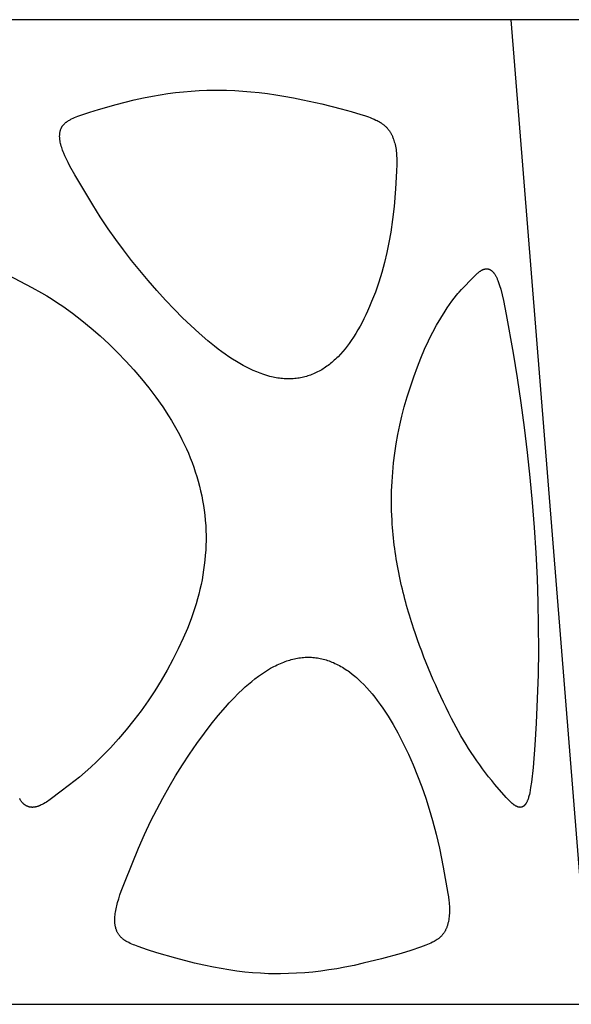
# Model space of a CAD drawing. Header units: millimetres. Extents: x 1250 to 1725, y 0 to 1655.
# Tile 265 of 270: x 1568 to 1592, y 1612 to 1655. Entities that reach past the tile are written whole.
import ezdxf

# ---------------------------------------------------------------- set-up
doc = ezdxf.new("R2010")
doc.units = ezdxf.units.MM
doc.header["$MEASUREMENT"] = 0
doc.layers.add('Crea2D$visibili$tangenti', color=7, linetype='Continuous', true_color=0x000000)

msp = doc.modelspace()

# ---------------------------------------------------------------- linework, layer by layer
at = {"layer": 'Crea2D$visibili$tangenti'}
for p, q in [((1588.904, 1654.609), (1562.242, 1654.609)), ((1599.207, 1654.609), (1588.904, 1654.609)), ((1592.338, 1611.82), (1588.904, 1654.609)), ((1564.772, 1611.82), (1592.338, 1611.82))]:
    msp.add_line(p, q, dxfattribs=at)
for points in [[(1579.252, 1638.995), (1579.182, 1638.996), (1579.113, 1638.999), (1579.044, 1639.004), (1578.974, 1639.01), (1578.905, 1639.018), (1578.837, 1639.027), (1578.768, 1639.037), (1578.699, 1639.049), (1578.631, 1639.062), (1578.563, 1639.076), (1578.495, 1639.092), (1578.428, 1639.109), (1578.294, 1639.146), (1578.161, 1639.187), (1578.006, 1639.242), (1577.852, 1639.301), (1577.7, 1639.365), (1577.551, 1639.434), (1577.403, 1639.507), (1577.257, 1639.584), (1577.113, 1639.665), (1576.971, 1639.749), (1576.807, 1639.851), (1576.646, 1639.957), (1576.487, 1640.067), (1576.33, 1640.179), (1576.175, 1640.295), (1576.023, 1640.414), (1575.723, 1640.658), (1575.349, 1640.981), (1574.986, 1641.315), (1574.631, 1641.658), (1574.283, 1642.009), (1573.891, 1642.421), (1573.507, 1642.842), (1573.133, 1643.27), (1572.767, 1643.706), (1572.411, 1644.15), (1572.065, 1644.601), (1571.728, 1645.06), (1571.401, 1645.525), (1571.056, 1646.041), (1570.725, 1646.565), (1569.954, 1647.868), (1569.737, 1648.25), (1569.66, 1648.396), (1569.587, 1648.543), (1569.518, 1648.693), (1569.467, 1648.811), (1569.443, 1648.871), (1569.42, 1648.932), (1569.399, 1648.992), (1569.379, 1649.054), (1569.36, 1649.115), (1569.343, 1649.178), (1569.33, 1649.235), (1569.318, 1649.293), (1569.307, 1649.351), (1569.303, 1649.38), (1569.299, 1649.409), (1569.296, 1649.438), (1569.293, 1649.467), (1569.291, 1649.496), (1569.29, 1649.525), (1569.29, 1649.555), (1569.291, 1649.584), (1569.292, 1649.613), (1569.294, 1649.643), (1569.297, 1649.665), (1569.3, 1649.688), (1569.304, 1649.711), (1569.308, 1649.733), (1569.313, 1649.756), (1569.318, 1649.778), (1569.325, 1649.8), (1569.331, 1649.822), (1569.339, 1649.844), (1569.347, 1649.865), (1569.356, 1649.886), (1569.366, 1649.907), (1569.371, 1649.917), (1569.376, 1649.927), (1569.381, 1649.937), (1569.387, 1649.947), (1569.392, 1649.957), (1569.398, 1649.967), (1569.404, 1649.976), (1569.411, 1649.986), (1569.417, 1649.995), (1569.424, 1650.004), (1569.431, 1650.013), (1569.437, 1650.022), (1569.445, 1650.031), (1569.452, 1650.039), (1569.467, 1650.056), (1569.482, 1650.073), (1569.499, 1650.089), (1569.515, 1650.104), (1569.532, 1650.12), (1569.55, 1650.134), (1569.568, 1650.149), (1569.586, 1650.162), (1569.605, 1650.176), (1569.623, 1650.189), (1569.643, 1650.202), (1569.681, 1650.227), (1569.713, 1650.245), (1569.745, 1650.263), (1569.777, 1650.281), (1569.81, 1650.297), (1569.876, 1650.329), (1569.942, 1650.358), (1570.01, 1650.386), (1570.078, 1650.412), (1570.216, 1650.462), (1570.596, 1650.59), (1570.978, 1650.709), (1571.75, 1650.927), (1572.534, 1651.122), (1572.928, 1651.209), (1573.324, 1651.287), (1573.658, 1651.345), (1573.994, 1651.397), (1574.331, 1651.44), (1574.668, 1651.477), (1575.006, 1651.505), (1575.345, 1651.526), (1575.684, 1651.539), (1576.024, 1651.544), (1576.108, 1651.544), (1576.191, 1651.544), (1576.545, 1651.539), (1576.898, 1651.525), (1577.251, 1651.504), (1577.603, 1651.475), (1577.963, 1651.438), (1578.322, 1651.394), (1578.68, 1651.344), (1579.037, 1651.287), (1579.449, 1651.213), (1579.86, 1651.131), (1580.677, 1650.95), (1581.529, 1650.735), (1581.952, 1650.618), (1582.373, 1650.492), (1582.541, 1650.439), (1582.707, 1650.382), (1582.79, 1650.351), (1582.871, 1650.319), (1582.952, 1650.285), (1583.032, 1650.248), (1583.083, 1650.222), (1583.134, 1650.195), (1583.184, 1650.167), (1583.233, 1650.138), (1583.257, 1650.122), (1583.281, 1650.106), (1583.305, 1650.09), (1583.328, 1650.073), (1583.35, 1650.056), (1583.373, 1650.039), (1583.395, 1650.02), (1583.416, 1650.002), (1583.437, 1649.983), (1583.457, 1649.964), (1583.477, 1649.944), (1583.496, 1649.924), (1583.515, 1649.904), (1583.533, 1649.883), (1583.551, 1649.861), (1583.568, 1649.84), (1583.585, 1649.817), (1583.602, 1649.795), (1583.618, 1649.772), (1583.633, 1649.749), (1583.648, 1649.726), (1583.663, 1649.702), (1583.677, 1649.678), (1583.691, 1649.654), (1583.706, 1649.626), (1583.72, 1649.598), (1583.734, 1649.569), (1583.747, 1649.54), (1583.76, 1649.511), (1583.772, 1649.482), (1583.784, 1649.452), (1583.795, 1649.422), (1583.815, 1649.362), (1583.833, 1649.301), (1583.85, 1649.24), (1583.865, 1649.178), (1583.881, 1649.107), (1583.894, 1649.036), (1583.906, 1648.965), (1583.915, 1648.893), (1583.923, 1648.822), (1583.929, 1648.75), (1583.933, 1648.679), (1583.936, 1648.607), (1583.937, 1648.463), (1583.935, 1648.32), (1583.925, 1648.032), (1583.883, 1647.26), (1583.821, 1646.491), (1583.758, 1645.931), (1583.677, 1645.372), (1583.599, 1644.931), (1583.508, 1644.493), (1583.404, 1644.057), (1583.287, 1643.625), (1583.155, 1643.197), (1583.084, 1642.985), (1583.009, 1642.774), (1582.93, 1642.565), (1582.848, 1642.357), (1582.761, 1642.15), (1582.671, 1641.946), (1582.594, 1641.779), (1582.514, 1641.614), (1582.431, 1641.451), (1582.344, 1641.289), (1582.254, 1641.13), (1582.161, 1640.972), (1582.063, 1640.817), (1581.961, 1640.665), (1581.874, 1640.541), (1581.783, 1640.42), (1581.69, 1640.301), (1581.592, 1640.185), (1581.492, 1640.072), (1581.387, 1639.963), (1581.334, 1639.909), (1581.279, 1639.857), (1581.223, 1639.806), (1581.167, 1639.756), (1581.115, 1639.712), (1581.063, 1639.669), (1581.01, 1639.627), (1580.957, 1639.587), (1580.902, 1639.547), (1580.847, 1639.508), (1580.791, 1639.471), (1580.734, 1639.434), (1580.677, 1639.399), (1580.619, 1639.365), (1580.56, 1639.332), (1580.5, 1639.301), (1580.44, 1639.271), (1580.379, 1639.243), (1580.317, 1639.216), (1580.255, 1639.19), (1580.195, 1639.167), (1580.134, 1639.146), (1580.073, 1639.126), (1580.012, 1639.107), (1579.95, 1639.09), (1579.888, 1639.074), (1579.825, 1639.059), (1579.762, 1639.046), (1579.699, 1639.035), (1579.636, 1639.025), (1579.572, 1639.016), (1579.508, 1639.009), (1579.444, 1639.003), (1579.38, 1638.999), (1579.316, 1638.996)], [(1580.096, 1626.905), (1580.162, 1626.904), (1580.227, 1626.901), (1580.293, 1626.896), (1580.358, 1626.89), (1580.423, 1626.882), (1580.488, 1626.872), (1580.552, 1626.861), (1580.617, 1626.848), (1580.681, 1626.834), (1580.745, 1626.819), (1580.808, 1626.802), (1580.871, 1626.783), (1580.934, 1626.763), (1580.996, 1626.742), (1581.057, 1626.719), (1581.118, 1626.695), (1581.186, 1626.667), (1581.253, 1626.637), (1581.319, 1626.606), (1581.385, 1626.573), (1581.45, 1626.538), (1581.514, 1626.502), (1581.577, 1626.465), (1581.64, 1626.427), (1581.702, 1626.387), (1581.763, 1626.346), (1581.823, 1626.305), (1581.883, 1626.262), (1582, 1626.173), (1582.114, 1626.08), (1582.183, 1626.021), (1582.25, 1625.961), (1582.382, 1625.838), (1582.51, 1625.711), (1582.634, 1625.58), (1582.754, 1625.445), (1582.871, 1625.307), (1582.984, 1625.166), (1583.094, 1625.022), (1583.217, 1624.854), (1583.336, 1624.684), (1583.452, 1624.51), (1583.564, 1624.335), (1583.779, 1623.978), (1583.983, 1623.615), (1584.22, 1623.159), (1584.443, 1622.696), (1584.651, 1622.227), (1584.846, 1621.751), (1585.027, 1621.271), (1585.195, 1620.785), (1585.351, 1620.295), (1585.494, 1619.802), (1585.65, 1619.209), (1585.79, 1618.612), (1585.96, 1617.786), (1586.165, 1616.642), (1586.188, 1616.485), (1586.207, 1616.327), (1586.214, 1616.248), (1586.221, 1616.169), (1586.225, 1616.09), (1586.228, 1616.011), (1586.229, 1615.931), (1586.228, 1615.852), (1586.225, 1615.772), (1586.219, 1615.692), (1586.214, 1615.627), (1586.206, 1615.562), (1586.197, 1615.498), (1586.186, 1615.434), (1586.18, 1615.402), (1586.173, 1615.371), (1586.165, 1615.339), (1586.157, 1615.308), (1586.148, 1615.277), (1586.139, 1615.246), (1586.128, 1615.215), (1586.117, 1615.184), (1586.108, 1615.158), (1586.097, 1615.133), (1586.086, 1615.107), (1586.075, 1615.082), (1586.063, 1615.057), (1586.05, 1615.032), (1586.037, 1615.008), (1586.023, 1614.983), (1586.009, 1614.96), (1585.994, 1614.936), (1585.979, 1614.913), (1585.963, 1614.891), (1585.947, 1614.869), (1585.93, 1614.847), (1585.912, 1614.826), (1585.894, 1614.805), (1585.876, 1614.786), (1585.858, 1614.768), (1585.839, 1614.75), (1585.82, 1614.732), (1585.801, 1614.715), (1585.781, 1614.698), (1585.761, 1614.682), (1585.74, 1614.666), (1585.719, 1614.651), (1585.698, 1614.636), (1585.655, 1614.607), (1585.61, 1614.579), (1585.565, 1614.553), (1585.53, 1614.534), (1585.495, 1614.515), (1585.423, 1614.48), (1585.351, 1614.447), (1585.277, 1614.416), (1585.203, 1614.386), (1584.977, 1614.305), (1584.555, 1614.165), (1584.13, 1614.035), (1583.273, 1613.797), (1582.481, 1613.601), (1582.083, 1613.512), (1581.683, 1613.431), (1581.336, 1613.368), (1580.987, 1613.313), (1580.638, 1613.265), (1580.288, 1613.224), (1579.937, 1613.192), (1579.585, 1613.168), (1579.233, 1613.152), (1578.88, 1613.146), (1578.796, 1613.146), (1578.712, 1613.146), (1578.366, 1613.151), (1578.02, 1613.167), (1577.674, 1613.191), (1577.33, 1613.224), (1576.988, 1613.265), (1576.648, 1613.313), (1576.308, 1613.369), (1575.97, 1613.432), (1575.561, 1613.519), (1575.153, 1613.614), (1574.343, 1613.825), (1573.516, 1614.064), (1573.105, 1614.194), (1572.697, 1614.334), (1572.56, 1614.384), (1572.493, 1614.41), (1572.426, 1614.438), (1572.359, 1614.467), (1572.294, 1614.499), (1572.262, 1614.515), (1572.23, 1614.533), (1572.198, 1614.551), (1572.167, 1614.57), (1572.125, 1614.596), (1572.104, 1614.611), (1572.084, 1614.625), (1572.063, 1614.64), (1572.044, 1614.655), (1572.024, 1614.671), (1572.005, 1614.687), (1571.986, 1614.703), (1571.968, 1614.72), (1571.95, 1614.738), (1571.933, 1614.755), (1571.916, 1614.774), (1571.9, 1614.792), (1571.884, 1614.812), (1571.869, 1614.831), (1571.855, 1614.852), (1571.841, 1614.873), (1571.828, 1614.894), (1571.815, 1614.916), (1571.803, 1614.938), (1571.792, 1614.961), (1571.781, 1614.984), (1571.771, 1615.007), (1571.762, 1615.031), (1571.753, 1615.055), (1571.745, 1615.079), (1571.737, 1615.103), (1571.73, 1615.127), (1571.724, 1615.152), (1571.718, 1615.177), (1571.712, 1615.202), (1571.707, 1615.232), (1571.702, 1615.262), (1571.697, 1615.293), (1571.694, 1615.323), (1571.691, 1615.354), (1571.689, 1615.384), (1571.688, 1615.415), (1571.687, 1615.446), (1571.686, 1615.476), (1571.687, 1615.507), (1571.689, 1615.569), (1571.692, 1615.63), (1571.698, 1615.692), (1571.706, 1615.761), (1571.716, 1615.831), (1571.728, 1615.9), (1571.741, 1615.968), (1571.756, 1616.037), (1571.772, 1616.105), (1571.807, 1616.24), (1571.856, 1616.408), (1571.91, 1616.575), (1571.968, 1616.74), (1572.132, 1617.166), (1572.711, 1618.599), (1572.974, 1619.197), (1573.255, 1619.787), (1573.507, 1620.287), (1573.77, 1620.781), (1574.044, 1621.268), (1574.329, 1621.75), (1574.625, 1622.224), (1574.932, 1622.692), (1575.251, 1623.152), (1575.58, 1623.604), (1575.874, 1623.99), (1576.179, 1624.368), (1576.494, 1624.737), (1576.657, 1624.917), (1576.823, 1625.094), (1577.083, 1625.357), (1577.217, 1625.486), (1577.353, 1625.611), (1577.492, 1625.734), (1577.634, 1625.853), (1577.778, 1625.968), (1577.927, 1626.079), (1578.056, 1626.171), (1578.188, 1626.259), (1578.322, 1626.344), (1578.459, 1626.424), (1578.598, 1626.499), (1578.669, 1626.535), (1578.74, 1626.57), (1578.812, 1626.603), (1578.884, 1626.635), (1578.958, 1626.665), (1579.031, 1626.694), (1579.095, 1626.717), (1579.16, 1626.74), (1579.225, 1626.761), (1579.29, 1626.781), (1579.356, 1626.799), (1579.422, 1626.816), (1579.488, 1626.832), (1579.555, 1626.846), (1579.622, 1626.859), (1579.689, 1626.871), (1579.756, 1626.881), (1579.824, 1626.889), (1579.892, 1626.895), (1579.96, 1626.9), (1580.028, 1626.904)]]:
    msp.add_lwpolyline(points, close=True, dxfattribs=at)
for points in [[(1567.043, 1643.521), (1568.08, 1642.974), (1568.499, 1642.743), (1568.735, 1642.604), (1568.967, 1642.459), (1569.197, 1642.31), (1569.424, 1642.157), (1569.847, 1641.854), (1570.26, 1641.538), (1570.663, 1641.209), (1571.055, 1640.868), (1571.436, 1640.515), (1571.807, 1640.15), (1572.167, 1639.775), (1572.516, 1639.389), (1572.847, 1639.002), (1573.167, 1638.606), (1573.474, 1638.199), (1573.767, 1637.783), (1574.025, 1637.39), (1574.149, 1637.19), (1574.269, 1636.988), (1574.385, 1636.784), (1574.497, 1636.577), (1574.604, 1636.368), (1574.707, 1636.157), (1574.797, 1635.962), (1574.883, 1635.765), (1574.965, 1635.566), (1575.043, 1635.366), (1575.116, 1635.164), (1575.185, 1634.96), (1575.25, 1634.755), (1575.31, 1634.549), (1575.365, 1634.341), (1575.416, 1634.132), (1575.462, 1633.923), (1575.503, 1633.712), (1575.539, 1633.5), (1575.57, 1633.287), (1575.597, 1633.074), (1575.617, 1632.86)], [(1575.617, 1632.86), (1575.619, 1632.839), (1575.635, 1632.625), (1575.646, 1632.41), (1575.651, 1632.195), (1575.651, 1631.98), (1575.645, 1631.765), (1575.635, 1631.551), (1575.62, 1631.336), (1575.6, 1631.122), (1575.576, 1630.909), (1575.547, 1630.696), (1575.514, 1630.484), (1575.476, 1630.273), (1575.433, 1630.062), (1575.387, 1629.853), (1575.336, 1629.644), (1575.28, 1629.437), (1575.217, 1629.22), (1575.15, 1629.004), (1575.078, 1628.789), (1575.002, 1628.576), (1574.84, 1628.154), (1574.663, 1627.738), (1574.443, 1627.264), (1574.208, 1626.798), (1573.959, 1626.339), (1573.695, 1625.888), (1573.419, 1625.444), (1573.129, 1625.008), (1572.827, 1624.58), (1572.512, 1624.162), (1572.185, 1623.754), (1571.846, 1623.356), (1571.494, 1622.969), (1571.129, 1622.593), (1570.891, 1622.36), (1570.648, 1622.132), (1570.4, 1621.909), (1570.147, 1621.693), (1569.962, 1621.541), (1569.354, 1621.076), (1568.882, 1620.72), (1568.826, 1620.68), (1568.769, 1620.642), (1568.711, 1620.605), (1568.653, 1620.569), (1568.593, 1620.535), (1568.533, 1620.503), (1568.49, 1620.482), (1568.447, 1620.462), (1568.425, 1620.453), (1568.403, 1620.444), (1568.38, 1620.435), (1568.358, 1620.427), (1568.335, 1620.42), (1568.313, 1620.413), (1568.29, 1620.406), (1568.267, 1620.401), (1568.243, 1620.395), (1568.22, 1620.391), (1568.196, 1620.387), (1568.173, 1620.384)], [(1568.173, 1620.384), (1568.162, 1620.383), (1568.151, 1620.382), (1568.139, 1620.381), (1568.128, 1620.38), (1568.117, 1620.38), (1568.106, 1620.379), (1568.095, 1620.379), (1568.083, 1620.38), (1568.072, 1620.38), (1568.061, 1620.381), (1568.05, 1620.382), (1568.039, 1620.383), (1568.027, 1620.385), (1568.016, 1620.386), (1568.005, 1620.388), (1567.994, 1620.39), (1567.983, 1620.393), (1567.972, 1620.395), (1567.961, 1620.398), (1567.95, 1620.401), (1567.939, 1620.405), (1567.928, 1620.408), (1567.917, 1620.412), (1567.907, 1620.416), (1567.896, 1620.42), (1567.886, 1620.424), (1567.876, 1620.429), (1567.865, 1620.433), (1567.855, 1620.438), (1567.845, 1620.443), (1567.835, 1620.449), (1567.826, 1620.454), (1567.815, 1620.46), (1567.805, 1620.467), (1567.795, 1620.473), (1567.786, 1620.48), (1567.776, 1620.487), (1567.767, 1620.494), (1567.757, 1620.501), (1567.748, 1620.509), (1567.739, 1620.516), (1567.73, 1620.524), (1567.721, 1620.532), (1567.713, 1620.54), (1567.696, 1620.557), (1567.68, 1620.575), (1567.664, 1620.593), (1567.649, 1620.611), (1567.634, 1620.63), (1567.619, 1620.649), (1567.606, 1620.669), (1567.592, 1620.689), (1567.579, 1620.709), (1567.567, 1620.73), (1567.551, 1620.757)]]:
    msp.add_lwpolyline(points, dxfattribs=at)
msp.add_lwpolyline([(1589.253, 1620.384), (1589.243, 1620.386), (1589.234, 1620.388), (1589.224, 1620.391), (1589.214, 1620.393), (1589.204, 1620.396), (1589.195, 1620.4), (1589.185, 1620.403), (1589.176, 1620.407), (1589.166, 1620.411), (1589.157, 1620.415), (1589.148, 1620.419), (1589.138, 1620.424), (1589.12, 1620.434), (1589.101, 1620.444), (1589.083, 1620.455), (1589.065, 1620.467), (1589.047, 1620.479), (1589.029, 1620.492), (1589.011, 1620.505), (1588.994, 1620.519), (1588.959, 1620.547), (1588.924, 1620.577), (1588.891, 1620.609), (1588.857, 1620.641), (1588.824, 1620.674), (1588.759, 1620.742), (1588.695, 1620.813), (1588.2, 1621.378, -0.056333), (1586.319, 1624.24, -0.037143), (1584.666, 1628.165, -0.028866), (1584.055, 1630.43, -0.036799), (1583.735, 1632.839), (1583.734, 1632.86), (1583.716, 1633.279), (1583.71, 1633.698), (1583.715, 1634.117), (1583.733, 1634.535), (1583.761, 1634.947), (1583.8, 1635.358), (1583.85, 1635.768), (1583.912, 1636.176), (1583.984, 1636.58), (1584.068, 1636.982), (1584.162, 1637.381), (1584.265, 1637.778), (1584.392, 1638.22), (1584.531, 1638.658), (1584.68, 1639.092), (1584.839, 1639.523), (1584.989, 1639.906), (1585.149, 1640.284), (1585.319, 1640.658), (1585.409, 1640.843), (1585.502, 1641.026), (1585.67, 1641.337), (1585.849, 1641.644), (1586.037, 1641.943), (1586.136, 1642.091), (1586.236, 1642.236), (1586.335, 1642.373), (1586.436, 1642.507), (1586.541, 1642.638), (1586.595, 1642.703), (1586.651, 1642.766), (1586.756, 1642.882), (1587.274, 1643.422), (1587.383, 1643.531), (1587.413, 1643.56), (1587.443, 1643.587), (1587.474, 1643.614), (1587.506, 1643.64), (1587.523, 1643.652), (1587.539, 1643.664), (1587.556, 1643.676), (1587.573, 1643.687), (1587.59, 1643.698), (1587.608, 1643.709), (1587.626, 1643.719), (1587.644, 1643.728), (1587.657, 1643.735), (1587.67, 1643.741), (1587.683, 1643.747), (1587.696, 1643.752), (1587.71, 1643.757), (1587.723, 1643.762), (1587.737, 1643.766), (1587.751, 1643.77), (1587.758, 1643.772), (1587.765, 1643.774), (1587.772, 1643.775), (1587.779, 1643.777), (1587.786, 1643.778), (1587.793, 1643.779), (1587.8, 1643.78), (1587.807, 1643.781), (1587.815, 1643.782), (1587.822, 1643.782), (1587.829, 1643.782), (1587.836, 1643.783), (1587.843, 1643.783), (1587.851, 1643.783), (1587.858, 1643.782), (1587.865, 1643.782), (1587.87, 1643.782), (1587.875, 1643.781), (1587.88, 1643.781), (1587.885, 1643.78), (1587.895, 1643.779), (1587.904, 1643.777), (1587.914, 1643.775), (1587.923, 1643.773), (1587.932, 1643.771), (1587.941, 1643.768), (1587.95, 1643.765), (1587.959, 1643.761), (1587.968, 1643.758), (1587.977, 1643.754), (1587.985, 1643.749), (1587.993, 1643.745), (1588.002, 1643.74), (1588.01, 1643.736), (1588.018, 1643.731), (1588.026, 1643.725), (1588.034, 1643.72), (1588.041, 1643.714), (1588.049, 1643.709), (1588.057, 1643.703), (1588.064, 1643.696), (1588.071, 1643.69), (1588.086, 1643.677), (1588.099, 1643.664), (1588.113, 1643.65), (1588.126, 1643.636), (1588.136, 1643.625), (1588.145, 1643.614), (1588.154, 1643.602), (1588.163, 1643.591), (1588.181, 1643.567), (1588.198, 1643.543), (1588.214, 1643.519), (1588.229, 1643.494), (1588.243, 1643.468), (1588.257, 1643.442), (1588.271, 1643.416), (1588.283, 1643.39), (1588.295, 1643.363), (1588.307, 1643.336), (1588.329, 1643.281), (1588.35, 1643.226), (1588.379, 1643.144), (1588.405, 1643.061), (1588.454, 1642.893), (1588.515, 1642.653), (1588.571, 1642.412), (1588.698, 1641.8), (1588.998, 1640.114), (1589.171, 1639.038), (1589.33, 1637.96), (1589.475, 1636.88), (1589.606, 1635.799), (1589.722, 1634.715), (1589.824, 1633.631), (1589.91, 1632.545), (1589.982, 1631.435), (1590.037, 1630.325), (1590.071, 1629.3), (1590.089, 1628.275), (1590.092, 1627.215), (1590.078, 1626.155), (1590.047, 1625.095), (1589.998, 1624.036), (1589.937, 1623.076), (1589.859, 1622.117), (1589.79, 1621.474), (1589.757, 1621.244), (1589.738, 1621.129), (1589.716, 1621.014), (1589.7, 1620.937), (1589.681, 1620.86), (1589.67, 1620.821), (1589.659, 1620.783), (1589.646, 1620.746), (1589.633, 1620.708), (1589.623, 1620.682), (1589.612, 1620.656), (1589.6, 1620.63), (1589.588, 1620.605), (1589.582, 1620.593), (1589.575, 1620.58), (1589.568, 1620.568), (1589.561, 1620.556), (1589.553, 1620.544), (1589.545, 1620.533), (1589.537, 1620.521), (1589.529, 1620.51), (1589.522, 1620.501), (1589.516, 1620.493), (1589.509, 1620.485), (1589.502, 1620.477), (1589.495, 1620.469), (1589.487, 1620.462), (1589.48, 1620.454), (1589.472, 1620.447), (1589.464, 1620.44), (1589.456, 1620.434), (1589.451, 1620.431), (1589.447, 1620.428), (1589.443, 1620.424), (1589.439, 1620.422), (1589.434, 1620.419), (1589.43, 1620.416), (1589.425, 1620.413), (1589.421, 1620.411), (1589.416, 1620.408), (1589.411, 1620.406), (1589.407, 1620.403), (1589.402, 1620.401), (1589.397, 1620.399), (1589.393, 1620.397), (1589.389, 1620.396), (1589.384, 1620.394), (1589.38, 1620.393), (1589.375, 1620.391), (1589.371, 1620.39), (1589.366, 1620.388), (1589.361, 1620.387), (1589.357, 1620.386), (1589.352, 1620.385), (1589.347, 1620.384), (1589.343, 1620.383), (1589.338, 1620.382), (1589.333, 1620.382), (1589.329, 1620.381), (1589.324, 1620.381), (1589.319, 1620.38), (1589.314, 1620.38), (1589.31, 1620.38), (1589.305, 1620.379), (1589.3, 1620.379), (1589.295, 1620.379), (1589.291, 1620.38), (1589.286, 1620.38), (1589.281, 1620.38), (1589.276, 1620.381), (1589.272, 1620.381), (1589.267, 1620.382), (1589.262, 1620.383), (1589.258, 1620.383)], format="xyb", close=True, dxfattribs=at)

doc.saveas('drawing.dxf')
